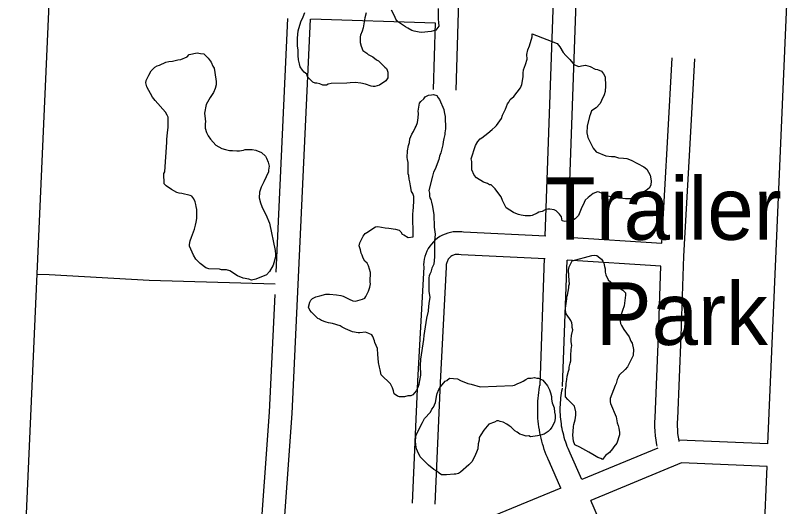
# Model space of a CAD drawing. Extents: x 3677843 to 3715951, y 511991 to 537744.
# Drawn here: x 3694371 to 3695395, y 525453 to 526104 of the extents above; entities that cross this region are included whole.
import ezdxf

# ---------------------------------------------------------------- set-up
doc = ezdxf.new("R2010")
doc.units = 0
for name, color, linetype in [('V-ROAD-CNTR', 7, 'Continuous'), ('V-SITE-OTLN-IDEN', 7, 'Continuous'), ('V-SITE-VEGE', 7, 'Continuous')]:
    doc.layers.add(name, color=color, linetype=linetype)

msp = doc.modelspace()

# ---------------------------------------------------------------- linework, layer by layer
at = {"layer": 'V-ROAD-CNTR'}
for points in [[(3694438.3, 523610.8), (3694392.3, 523695.7), (3694355.9, 523761.4), (3694339.1, 523804.3), (3694326.6, 523855.4), (3694321.7, 523893.2), (3694321.9, 523943.7), (3694324.7, 524023.2), (3694328.9, 524111.7), (3694371.4, 525125.4), (3694418.2, 526169.4), (3694449.9, 526976.4)], [(3695369.4, 525535.9), (3695411, 526507.7)], [(3695103.9, 525809.2), (3695126.3, 526447.6)], [(3695074, 525811.6), (3695092.4, 526336.6)], [(3694958.8, 526123.4), (3694955.2, 526005.2)], [(3694732, 526100.1), (3694716.4, 525763.5)], [(3694762, 526099.1), (3694737.8, 525576.1), (3694724.3, 525391.5)], [(3694763, 526099.9), (3694927.9, 526094.5), (3694925.2, 526006.2)], [(3695228.6, 525802), (3695236.6, 525943.5), (3695242.2, 526048.1)], [(3695251.7, 525538.9), (3695251.4, 525540.2), (3695250.6, 525545), (3695250, 525549.7), (3695249.7, 525554.5), (3695249.5, 525559.3), (3695249.5, 525564.1), (3695249.7, 525569.2), (3695254.1, 525678.7), (3695257.7, 525785.1), (3695266.6, 525941.9), (3695272.2, 526046.5)], [(3695074.9, 525811.5), (3694965.3, 525816.7), (3694963.1, 525817), (3694959.3, 525817.3), (3694955.6, 525817.3), (3694951.9, 525817), (3694948.2, 525816.3), (3694944.5, 525815.4), (3694941, 525814.2), (3694937.6, 525812.6), (3694934.3, 525810.8), (3694931.2, 525808.7), (3694928.2, 525806.4), (3694925.5, 525803.8), (3694923, 525801), (3694920.7, 525798.1), (3694918.7, 525794.9), (3694916.9, 525791.6), (3694915.5, 525788.1), (3694914.3, 525784.6), (3694913.4, 525780.9), (3694912.9, 525777.2), (3694912.6, 525773.4), (3694912.7, 525770.8), (3694904.4, 525619), (3694897.4, 525457.3)], [(3695228.6, 525801.7), (3695103.6, 525809.9)], [(3695073.8, 525781.6), (3694962.2, 525786.8), (3694959.5, 525787.2), (3694958.2, 525787.3), (3694957, 525787.3), (3694955.7, 525787.2), (3694954.5, 525787), (3694953.3, 525786.7), (3694952.1, 525786.3), (3694951, 525785.8), (3694949.9, 525785.2), (3694948.8, 525784.5), (3694947.8, 525783.7), (3694946.9, 525782.8), (3694946.1, 525781.9), (3694945.3, 525780.9), (3694944.7, 525779.8), (3694944.1, 525778.7), (3694943.6, 525777.6), (3694943.2, 525776.4), (3694942.9, 525775.2), (3694942.7, 525773.9), (3694942.6, 525772.7), (3694942.7, 525770.3), (3694934.4, 525617.5), (3694927.4, 525456)], [(3695067.1, 525613.3), (3695073, 525782.3)], [(3695097, 525612.2), (3695102.9, 525779.7)], [(3695227.2, 525771.7), (3695103.2, 525779.8)], [(3695222.3, 525532.7), (3695221.9, 525534.7), (3695220.9, 525540.7), (3695220.2, 525546.7), (3695219.7, 525552.7), (3695219.5, 525558.7), (3695219.5, 525564.8), (3695219.8, 525570.5), (3695224.1, 525679.9), (3695227.2, 525771.7)], [(3694399.9, 525761.2), (3694415.7, 525760.5), (3694548.3, 525753.1), (3694715.7, 525748.4)], [(3694715, 525734), (3694707.8, 525577.9), (3694694.4, 525393.3)], [(3695079.8, 525511.2), (3695078.2, 525514.5), (3695076.7, 525518), (3695075.3, 525521.6), (3695073.9, 525525.1), (3695072.7, 525528.7), (3695071.5, 525532.3), (3695070.4, 525536), (3695069.4, 525539.7), (3695068.4, 525543.4), (3695067.6, 525547.1), (3695066.8, 525550.8), (3695066.2, 525554.6), (3695065.6, 525558.4), (3695065.1, 525562.2), (3695064.7, 525565.9), (3695064.3, 525569.7), (3695064.1, 525573.6), (3695063.9, 525577.4), (3695063.9, 525581.2), (3695063.9, 525585), (3695064, 525588.8), (3695064.2, 525592.6), (3695064.5, 525596.4), (3695064.9, 525600.2), (3695065.4, 525604), (3695065.9, 525607.8), (3695066.5, 525611.6), (3695067.3, 525615.2), (3695067.4, 525615.8)], [(3695107, 525523.7), (3695105.6, 525526.7), (3695104.4, 525529.6), (3695103.2, 525532.5), (3695102.1, 525535.4), (3695101.1, 525538.4), (3695100.1, 525541.3), (3695099.2, 525544.3), (3695098.4, 525547.3), (3695097.6, 525550.4), (3695096.9, 525553.4), (3695096.3, 525556.5), (3695095.7, 525559.6), (3695095.3, 525562.6), (3695094.9, 525565.7), (3695094.5, 525568.8), (3695094.3, 525572), (3695094.1, 525575.1), (3695093.9, 525578.2), (3695093.9, 525581.3), (3695093.9, 525584.5), (3695094, 525587.6), (3695094.2, 525590.7), (3695094.4, 525593.8), (3695094.7, 525596.9), (3695095.1, 525600), (3695095.5, 525603.1), (3695096.1, 525606.2), (3695096.7, 525609.3), (3695096.7, 525609.7)], [(3695369.4, 525535.9), (3695251.8, 525540.8)], [(3695122.3, 525488.6), (3695107.1, 525523.5)], [(3695223.3, 525530.1), (3695122.3, 525488.6)], [(3695094.6, 525477.1), (3695079.6, 525511.5)], [(3695368.2, 525505.9), (3695254.7, 525510.6), (3695134.3, 525461)], [(3695336.7, 524770.3), (3695368.2, 525505.9)], [(3695094.6, 525477.1), (3694866, 525383), (3694724.3, 525391.5)], [(3695160.6, 525400.6), (3695134.3, 525461)]]:
    msp.add_lwpolyline(points, dxfattribs=at)
at = {"layer": 'V-SITE-VEGE'}
for points in [[(3694746, 526058.6), (3694745.3, 526063.6), (3694745.2, 526074), (3694746.1, 526084), (3694749.8, 526095.7), (3694753, 526102.3), (3694755.1, 526107.9)], [(3694836.3, 526107.6), (3694834.7, 526100.9), (3694832.2, 526087.6), (3694831.1, 526083.2), (3694829, 526078.2), (3694828.5, 526076), (3694828.6, 526068.3), (3694829.8, 526063.3), (3694832.1, 526057.8), (3694837.1, 526054), (3694838.8, 526052.4), (3694845, 526049.2), (3694850, 526045.4), (3694852.8, 526043.8), (3694861.2, 526035.7), (3694863.4, 526034), (3694864, 526031.8), (3694865.2, 526029.1), (3694865.3, 526021.4), (3694862.6, 526017.5), (3694853.9, 526011.8), (3694847.8, 526010), (3694845.6, 526010), (3694842.8, 526010.5), (3694835.6, 526013.2), (3694829.5, 526014.2), (3694821.8, 526015.1), (3694815.2, 526015), (3694810.8, 526014.4), (3694789.8, 526014.1), (3694785.9, 526012.9), (3694783.7, 526011.7), (3694778.8, 526011.7), (3694774.9, 526013.3), (3694771, 526014.3), (3694768.8, 526014.3), (3694765.5, 526015.9), (3694761.5, 526019.7), (3694758.7, 526022.9), (3694757.6, 526026.2), (3694754.2, 526028.9), (3694751.9, 526031.7), (3694748.6, 526036), (3694747.9, 526039.9), (3694746.8, 526045.4), (3694746.1, 526050.9), (3694746, 526058.6)], [(3694931.7, 526113.6), (3694931.9, 526099.2), (3694932.5, 526094.8), (3694932.6, 526089.8), (3694928.8, 526084.8), (3694922.8, 526083.1), (3694909.6, 526081.7), (3694906.8, 526082.2), (3694900.2, 526083.2), (3694896.8, 526084.3), (3694891.8, 526087.5), (3694888.5, 526089.1), (3694885.7, 526090.7), (3694880.6, 526094.5), (3694877.9, 526096.1), (3694875.6, 526099.4), (3694873.9, 526103.8), (3694869.9, 526111.4)], [(3695137.4, 525928.2), (3695141.3, 525923.3), (3695154.1, 525917.9), (3695161.8, 525917), (3695165.7, 525917), (3695171.3, 525915.5), (3695177.9, 525915), (3695182.3, 525914.6), (3695187.9, 525912.4), (3695204.6, 525903.3), (3695208.5, 525900.1), (3695213, 525892.4), (3695214.3, 525884.7), (3695213.8, 525879.2), (3695211.7, 525875.3), (3695207.9, 525871.9), (3695205.7, 525870.8), (3695196.4, 525865.1), (3695188.7, 525861.1), (3695180.4, 525861), (3695173.2, 525862), (3695171, 525861.9), (3695164.4, 525862.9), (3695161.6, 525863.4), (3695156.6, 525864.4), (3695152.2, 525866), (3695149.4, 525868.2), (3695145.5, 525869.8), (3695143.3, 525870.3), (3695137.3, 525868), (3695130.7, 525862.9), (3695126.9, 525859), (3695124.3, 525852.9), (3695122.6, 525850.1), (3695121.6, 525847.8), (3695117.9, 525839), (3695113.5, 525834.5), (3695110.2, 525832.2), (3695107.5, 525831.1), (3695105.3, 525831), (3695102.5, 525831.5), (3695099.8, 525830.9), (3695096.4, 525832), (3695095.3, 525836.9), (3695093, 525840.8), (3695088.5, 525845.1), (3695085.7, 525846.2), (3695080.2, 525847.2), (3695077.4, 525847.1), (3695073.6, 525846.5), (3695069.7, 525844.2), (3695065.3, 525843.1), (3695063.2, 525841.9), (3695056.6, 525839), (3695054.4, 525838.5), (3695047.2, 525838.3), (3695042.2, 525839.4), (3695038.3, 525840.4), (3695035, 525841.4), (3695031.7, 525843), (3695022.2, 525849), (3695017.1, 525858.8), (3695015.3, 525863.8), (3695012.5, 525867.6), (3695007.4, 525874.1), (3695002.4, 525879.6), (3695000.1, 525879.5), (3694997.4, 525881.1), (3694991.8, 525883.2), (3694982.9, 525888.6), (3694979.5, 525892.4), (3694976.6, 525899.6), (3694976.4, 525910.6), (3694975.8, 525913.9), (3694981.6, 525931.7), (3694984.3, 525937.2), (3694987.5, 525940.6), (3694989.7, 525941.7), (3694997.9, 525947.9), (3695003.3, 525953), (3695007.7, 525956.4), (3695009.3, 525958.1), (3695015.8, 525967.6), (3695017.4, 525972), (3695021.1, 525979.8), (3695023.8, 525987), (3695025.4, 525989.2), (3695027.5, 525992.6), (3695032.4, 525996.5), (3695041.1, 526008.3), (3695042.7, 526012.7), (3695044.7, 526022.7), (3695044.6, 526027.7), (3695045.1, 526032.1), (3695047.7, 526039.3), (3695049.8, 526046), (3695049.7, 526052.6), (3695050.7, 526058.7), (3695052.9, 526063.7), (3695056.5, 526075.9), (3695056.5, 526079.8)], [(3695056.5, 526079.8), (3695089.8, 526067.1), (3695093.2, 526062.7), (3695097.7, 526055), (3695101.1, 526051.2), (3695106.7, 526045.8), (3695110.7, 526040.9), (3695112.9, 526038.7), (3695118.5, 526036.6), (3695121.8, 526037.2), (3695127.3, 526038.4), (3695133.4, 526036.3), (3695140, 526033.1), (3695143.4, 526032.6), (3695148.4, 526030.5), (3695151.2, 526026.7), (3695153.5, 526022.8), (3695153.7, 526010.7), (3695153.2, 526003.5), (3695152.2, 525999.1), (3695148.5, 525991.3), (3695146.9, 525987.4), (3695141.4, 525981.8), (3695135.4, 525977.8), (3695133.8, 525973.9), (3695132.8, 525970), (3695129.7, 525957.3), (3695129.3, 525948.5), (3695129.9, 525944.6), (3695130.5, 525942.4), (3695135.1, 525932.5), (3695137.4, 525928.2)], [(3694569.2, 525896.7), (3694572.1, 525936), (3694572.1, 525940.3), (3694572.6, 525948.5), (3694573.6, 525956.2), (3694573.5, 525969.3), (3694572.4, 525972), (3694570.2, 525975.8), (3694556.4, 525991.5), (3694553.1, 525995.8), (3694545.4, 526009.4), (3694544.2, 526014.8), (3694544.7, 526018.1), (3694548, 526025.2), (3694551.2, 526030.7), (3694556.1, 526035.7), (3694559.3, 526037.3), (3694562, 526038.4), (3694570.7, 526042.3), (3694574.5, 526042.9), (3694579.4, 526043.5), (3694586.5, 526045.2), (3694590.3, 526045.8), (3694599, 526049.1), (3694601.7, 526052.4), (3694612.1, 526054.7), (3694616.5, 526053.6), (3694620.8, 526053.1), (3694624.7, 526049.9), (3694626.9, 526047.7), (3694630.7, 526042.3), (3694633, 526036.8), (3694634.6, 526034.1), (3694635.7, 526028.7), (3694637.5, 526016.7), (3694637.5, 526012.3), (3694635.9, 526007.4), (3694633.8, 526001.9), (3694629.5, 525995.4), (3694625.7, 525989.3), (3694624.1, 525986), (3694622, 525974.6), (3694622.6, 525966.9), (3694623.2, 525963.1), (3694622.7, 525960.9), (3694622.7, 525954.9), (3694624.4, 525949), (3694626.6, 525944.6), (3694629.9, 525940.3), (3694637.1, 525932.2), (3694644.8, 525927.9), (3694649.7, 525926.3), (3694655.1, 525925.2), (3694659, 525925.2), (3694665, 525924.7), (3694668.2, 525924.8), (3694673.7, 525925.4), (3694675.9, 525926.5), (3694685.1, 525926.6), (3694690, 525925.5), (3694697.7, 525922.3), (3694702.7, 525917.4), (3694704.3, 525914.7), (3694706.5, 525909.8), (3694707.7, 525904.4), (3694706.6, 525898.9), (3694706.7, 525896.7), (3694700.8, 525883.6), (3694697, 525876.5), (3694694.9, 525869.9), (3694694.4, 525862.3), (3694696.1, 525855.7), (3694697.8, 525850.8), (3694704.4, 525837.3), (3694706.6, 525831.8), (3694708.3, 525828.6), (3694715.7, 525792.6), (3694716.3, 525787.2), (3694716.3, 525783.9), (3694713.1, 525773), (3694708.3, 525764.7), (3694704, 525760.3), (3694689.8, 525754.2), (3694684.4, 525753.1), (3694680.6, 525754.2), (3694673.4, 525755.7), (3694665.8, 525758.9), (3694655.4, 525765.4), (3694651, 525767), (3694644.4, 525766.9), (3694641.7, 525767.5), (3694627.5, 525767.9), (3694623.7, 525769.5), (3694616, 525775.4), (3694610.5, 525780.8), (3694607.2, 525786.3), (3694602.2, 525798.2), (3694602.2, 525800.4), (3694602.7, 525805.3), (3694604.8, 525810.3), (3694608.6, 525820.6)], [(3694898.6, 525810.5), (3694898.1, 525841.4), (3694898.6, 525844.2), (3694899.5, 525857.4), (3694899.4, 525864), (3694898.2, 525867.9), (3694896.5, 525870.6), (3694895.3, 525878.3), (3694894.1, 525883.3), (3694893.5, 525887.1), (3694892.8, 525892.1), (3694892.2, 525894.3), (3694892, 525909.2), (3694891.4, 525913.1), (3694890.8, 525915.8), (3694891.2, 525924.6), (3694892.7, 525931.8), (3694893.8, 525935.7), (3694894.2, 525940.7), (3694896.9, 525946.8), (3694899, 525950.2), (3694901.2, 525955.2), (3694902.8, 525957.4), (3694904.4, 525962.4), (3694905.4, 525968.5), (3694905.8, 525974), (3694905.2, 525977.3), (3694907.3, 525987.8), (3694908.9, 525990.1), (3694912.7, 525993.5), (3694914.8, 525996.2), (3694919.2, 525998.5), (3694923.1, 525999.1), (3694925.8, 525999.2), (3694930.3, 525998.2), (3694932, 525994.9), (3694933.7, 525992.7), (3694939.4, 525979.5), (3694940, 525976.2), (3694940.1, 525974), (3694941.2, 525970.2), (3694941.5, 525953.6), (3694940.5, 525948.6), (3694940.5, 525946.4), (3694939.5, 525940.9), (3694938.5, 525936.5), (3694938, 525932.6), (3694935.4, 525922.1), (3694933.8, 525917.6), (3694932.8, 525913.2), (3694928, 525900.4), (3694925.9, 525896.5), (3694924.3, 525891), (3694919.7, 525872.1), (3694920.3, 525868.3), (3694920.3, 525864.4), (3694920.9, 525862.2), (3694922.1, 525860), (3694923.2, 525856.7), (3694924.4, 525850.7), (3694925.1, 525845.1), (3694926.3, 525840.2), (3694926.5, 525823.6), (3694927.1, 525820.3), (3694927.8, 525814.3), (3694926.8, 525804.9), (3694927.2, 525783.9), (3694926.2, 525774.5), (3694923.6, 525768.9), (3694922, 525763.9), (3694920.9, 525761.2), (3694919.9, 525758.9), (3694919.4, 525756.2), (3694919.7, 525738.5), (3694920.9, 525730.2), (3694919.9, 525725.3)], [(3694608.6, 525820.6), (3694610.1, 525826.1), (3694610.7, 525829.9), (3694611.7, 525834.9), (3694611.6, 525846.9), (3694611, 525850.7), (3694610.5, 525853.4), (3694609.3, 525857.2), (3694607.7, 525861), (3694604.9, 525864.3), (3694602.7, 525865.3), (3694591.8, 525868), (3694588.5, 525868.5), (3694585.2, 525869.5), (3694578.1, 525873.3), (3694571, 525878.2), (3694568.2, 525880.9), (3694568.1, 525894.5), (3694569.2, 525896.7)], [(3694919.9, 525725.3), (3694918.9, 525718.6), (3694918.4, 525712), (3694916.4, 525702.6), (3694915.4, 525697), (3694913.9, 525685.4), (3694912.9, 525679.9), (3694912.4, 525674.3), (3694908.5, 525648.3), (3694908, 525640), (3694908.3, 525627.3), (3694907.3, 525620.1), (3694906.3, 525614.6), (3694904.7, 525610.7), (3694902.5, 525606.3), (3694898.2, 525601.2), (3694895.5, 525599.5), (3694891.6, 525599.5), (3694887.2, 525598.3), (3694880.6, 525598.2), (3694877.8, 525599.2), (3694873.3, 525602.5), (3694872.7, 525606.3), (3694871.5, 525610.2), (3694868.7, 525615.6), (3694856.4, 525627.6), (3694855.8, 525629.8), (3694855.1, 525634.2), (3694854, 525637.5), (3694852.8, 525644.1), (3694852.1, 525649.6), (3694852, 525654.6), (3694851.4, 525662.3), (3694847.9, 525670.5), (3694847.3, 525672.7), (3694845, 525678.2), (3694843.9, 525680.4), (3694840, 525682.5), (3694835.5, 525684.1), (3694827.8, 525683.4), (3694825.6, 525683.4), (3694818.4, 525684.4), (3694809, 525688.6), (3694804.5, 525690.8), (3694801.7, 525692.4), (3694791.7, 525695.5), (3694786.2, 525696.5), (3694783.4, 525697.6), (3694777.3, 525699.7), (3694774.5, 525701.3), (3694772.3, 525702.4), (3694763.9, 525710.5), (3694761.6, 525713.2), (3694759.9, 525717.1), (3694761.5, 525723.7), (3694763.1, 525726.5), (3694765.2, 525728.8), (3694769.6, 525731.1), (3694775.1, 525732.2), (3694782.8, 525734.6), (3694787.8, 525734.7), (3694797.2, 525733.7), (3694802.7, 525732.7), (3694806, 525731.7), (3694813.8, 525727.9), (3694818.8, 525725.8), (3694822.2, 525725.3), (3694825.5, 525725.9), (3694831.5, 525727.7), (3694834.8, 525729.4), (3694835.9, 525731.6), (3694839.6, 525738.3), (3694841.2, 525743.8), (3694842.2, 525748.3), (3694841.6, 525750.5), (3694841.5, 525755.4), (3694842, 525759.3), (3694842, 525763.2), (3694839.6, 525772), (3694837.9, 525775.8), (3694834.5, 525778.5), (3694832.3, 525782.3), (3694831.1, 525786.2), (3694829.9, 525788.9), (3694828.8, 525793.3), (3694827, 525798.8), (3694828.1, 525802.7), (3694832.3, 525811.6), (3694835, 525814.9), (3694837.2, 525816.1), (3694848.7, 525824), (3694852, 525824.1), (3694861.4, 525822.6), (3694866.4, 525822.1), (3694875.2, 525820.6), (3694880.2, 525819.6), (3694882.5, 525817.4), (3694884.2, 525814.1), (3694886.4, 525813), (3694892, 525809.8), (3694898.6, 525810.5)], [(3695153.3, 525768.3), (3695153.3, 525763.9), (3695154.5, 525760.1), (3695157.4, 525753.5), (3695164.6, 525747.5), (3695166.9, 525746.5), (3695170.8, 525743.8), (3695176.9, 525740), (3695180.3, 525736.2), (3695180.3, 525733.4), (3695178.4, 525719), (3695176.3, 525712.9), (3695174.7, 525707.4), (3695173.7, 525702.4), (3695173.2, 525698.5), (3695173.8, 525695.8), (3695174.9, 525693), (3695178.3, 525687.6), (3695185.1, 525677.8), (3695187.4, 525672.3), (3695189.1, 525669.5), (3695190.9, 525661.3), (3695191, 525659.1), (3695190.5, 525655.8), (3695190.5, 525653), (3695185.2, 525642.4), (3695183, 525638), (3695179.8, 525634.6), (3695172.2, 525627.3), (3695170.6, 525624), (3695169.5, 525621.2), (3695167.9, 525616.2), (3695166.9, 525613.4), (3695160, 525596.2), (3695160, 525591.8), (3695160.6, 525589.6), (3695168.1, 525572), (3695169.3, 525563.8), (3695170.5, 525560.5), (3695171.7, 525556.6), (3695172.3, 525551.1), (3695172.4, 525547.8), (3695168.7, 525536.7), (3695164.9, 525532.2), (3695163.3, 525529.4), (3695159, 525524.4), (3695154, 525520.4), (3695149.7, 525515.4), (3695147.5, 525516.5), (3695143.6, 525518.1), (3695136.9, 525521.8), (3695131.9, 525525), (3695119.6, 525531.5), (3695113, 525534.7), (3695111.2, 525539.6), (3695110.5, 525547.3), (3695111, 525552.3), (3695111.5, 525558.9), (3695112, 525561.7), (3695113.5, 525567.8), (3695114.5, 525573.9), (3695114.4, 525578.3), (3695112.7, 525586), (3695103.7, 525594.7), (3695100.9, 525598.5), (3695100.7, 525607.9), (3695101.7, 525612.9), (3695101.7, 525616.2), (3695102.7, 525621.2), (3695103.2, 525625.6), (3695104.7, 525632.3), (3695105.8, 525635), (3695105.7, 525637.8), (3695106.8, 525642.8), (3695107.8, 525646.1), (3695107.7, 525653.3), (3695108.1, 525661), (3695109.1, 525666.6), (3695108.5, 525671.5), (3695108.4, 525674.3), (3695108.9, 525679.8), (3695110.4, 525687), (3695109.8, 525690.3), (3695109.8, 525693.6), (3695109.2, 525696.4), (3695108, 525699.7), (3695106.3, 525702.4), (3695101.8, 525708.4), (3695100.6, 525712.8), (3695100.6, 525716.1), (3695102.6, 525728.3), (3695102.5, 525731), (3695103.6, 525733.3), (3695105.1, 525742.7), (3695105.1, 525745.4), (3695106.1, 525748.2), (3695105.5, 525752.1), (3695105.4, 525759.8), (3695104.7, 525766.4), (3695105.7, 525770.8), (3695109.5, 525778.6)], [(3695109.5, 525778.6), (3695135.9, 525785.7), (3695139.7, 525786.3), (3695142.5, 525785.8), (3695148.6, 525780.9), (3695150.3, 525778.2), (3695151.5, 525775.5), (3695152.7, 525771.1), (3695153.3, 525768.3)]]:
    msp.add_lwpolyline(points, dxfattribs=at)
msp.add_lwpolyline([(3694987.5, 525611.5), (3695031.1, 525613.4), (3695033.2, 525614), (3695037.6, 525616.2), (3695040.9, 525617.4), (3695044.8, 525619.1), (3695048, 525621.4), (3695051.3, 525623.1), (3695055.2, 525623.2), (3695059.6, 525623.8), (3695062.9, 525623.3), (3695065.1, 525623.3), (3695070.7, 525620.6), (3695076.9, 525613), (3695079.7, 525607.5), (3695080.9, 525603.7), (3695082.1, 525598.8), (3695082.1, 525595.4), (3695083.3, 525590.5), (3695085.6, 525583.9), (3695086.3, 525577.8), (3695086.9, 525574), (3695087, 525569.6), (3695086, 525564.6), (3695082.8, 525557.9), (3695080.6, 525555.1), (3695077.9, 525552.3), (3695072.4, 525548.9), (3695067.5, 525547.7), (3695063.6, 525546.6), (3695054.3, 525545.3), (3695052, 525546.4), (3695048.7, 525546.3), (3695043.2, 525547.9), (3695040.4, 525548.9), (3695036.5, 525551.6), (3695033.7, 525553.2), (3695028.7, 525558.1), (3695025.9, 525559.7), (3695023.1, 525561.9), (3695018.1, 525564.6), (3695014.2, 525565.6), (3695011.9, 525566.7), (3695009.7, 525566.6), (3695006.5, 525564.9), (3694999.3, 525562.1), (3694992.3, 525554.2), (3694988.5, 525548.1), (3694986.4, 525544.2), (3694986.4, 525540.9), (3694984.9, 525535.9), (3694984.4, 525529.2), (3694982.8, 525524.8), (3694980.2, 525518.7), (3694976.4, 525512), (3694972.6, 525508.1), (3694961.7, 525498.5), (3694959, 525496.8), (3694955.2, 525495.6), (3694952.9, 525495.6), (3694943, 525494.9), (3694936.4, 525494.8), (3694933.1, 525496.9), (3694930.2, 525499.6), (3694926.3, 525501.8), (3694919.1, 525507.7), (3694907.8, 525518.6), (3694904.4, 525526.2), (3694903.2, 525529.5), (3694902.1, 525534.5), (3694902, 525539.5), (3694902.4, 525545), (3694902.9, 525547.8), (3694911, 525564.5), (3694913.6, 525569.5), (3694921.8, 525577.9), (3694923.4, 525581.8), (3694925.5, 525584.6), (3694927.1, 525587.9), (3694928.2, 525590.7), (3694929.2, 525595.7), (3694929.7, 525599), (3694930.7, 525602.9), (3694932.9, 525607.9), (3694935, 525611.8), (3694941, 525619.1), (3694943.2, 525620.2), (3694947, 525623), (3694957.5, 525622.1), (3694961.4, 525619.9), (3694971.4, 525616.2), (3694975.8, 525615.2)], close=True, dxfattribs=at)

# ---------------------------------------------------------------- texts
at = {"layer": 'V-SITE-OTLN-IDEN'}
for s, p in [('Trailer', (3695073.1, 525806.6)), ('Park', (3695141, 525667.1))]:
    msp.add_text(s, height=83, dxfattribs=at).set_placement(p)

doc.saveas('drawing.dxf')
